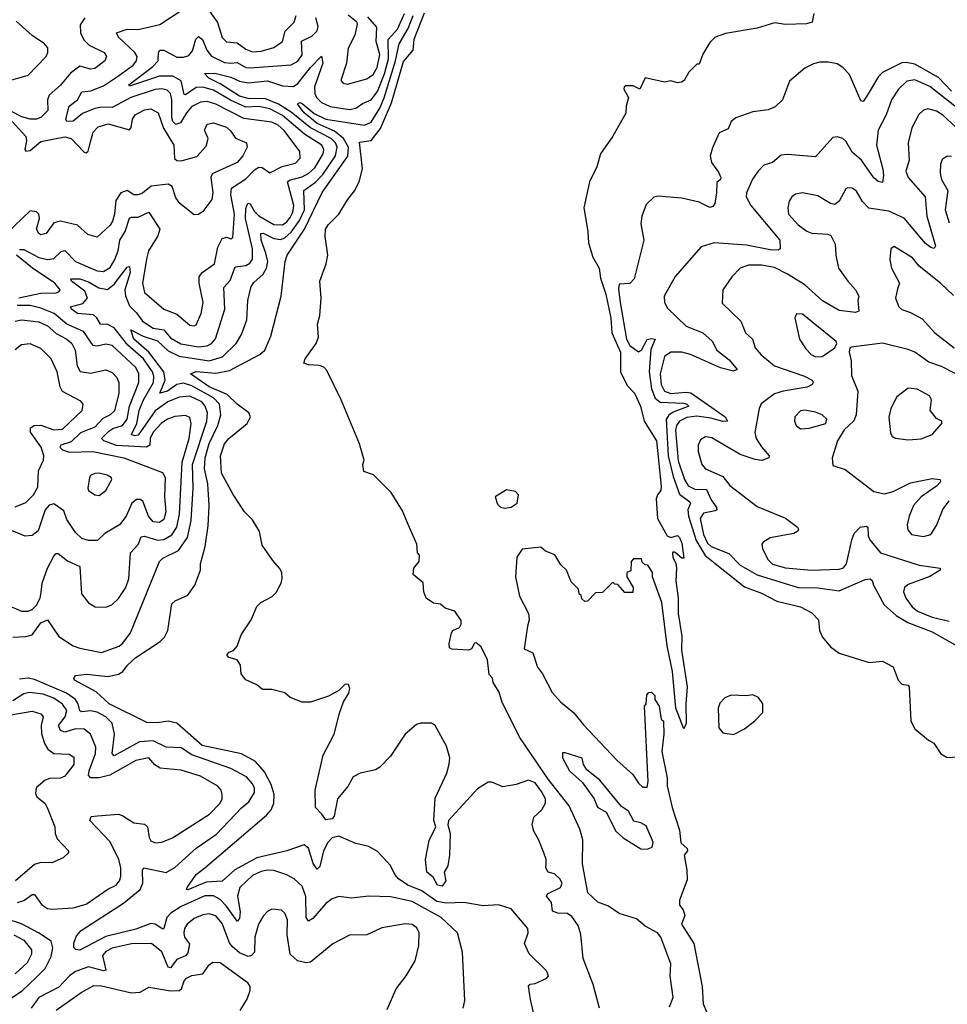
# Model space of a CAD drawing. Extents: x 1603745 to 1745082, y 385868 to 533966.
# Tile 588 of 646: x 1642566 to 1646866, y 499653 to 504216. Entities that reach past the tile are written whole.
import ezdxf

# ---------------------------------------------------------------- set-up
doc = ezdxf.new("R2010")
doc.units = 0

msp = doc.modelspace()

# ---------------------------------------------------------------- linework, layer by layer
at = {"layer": '0CON20XD'}
for points in [[(1642565, 503151.1), (1642585, 503152), (1642655, 503114.1), (1642695, 503105.6), (1642725, 503109.8), (1642758, 503142), (1642775, 503147.3), (1642824.5, 503095), (1642925, 503052.7), (1642955, 503050), (1642985, 503068.4), (1643007.5, 503105), (1643022.2, 503145), (1643030.6, 503195), (1643055.2, 503235), (1643075, 503296.2), (1643085, 503301.8), (1643115, 503300.7), (1643164.5, 503324.5), (1643215.3, 503245), (1643206.9, 503215), (1643163.6, 503145), (1643155, 503113.8), (1643135.8, 502995.8), (1643145, 502952.2), (1643234.1, 502874.1), (1643295, 502851.2), (1643355, 502800), (1643375, 502797.1), (1643385, 502802.9), (1643407.3, 502855), (1643417.1, 502905), (1643397.8, 502995), (1643397.8, 503025), (1643412.9, 503045), (1643468.9, 503085), (1643485, 503161.4), (1643505, 503202.3), (1643525, 503208.8), (1643545, 503201.4), (1643555, 503207.5), (1643561.9, 503315), (1643544.4, 503405), (1643547.5, 503435), (1643615, 503478.4), (1643655, 503520.2), (1643675, 503532.7), (1643691, 503531), (1643725, 503506.2), (1643783.6, 503536.4), (1643845, 503551.9), (1643866.1, 503575), (1643865.4, 503605), (1643792.1, 503702.1), (1643765, 503727.1), (1643735, 503742.1), (1643605, 503758.9), (1643475, 503825.2), (1643435, 503837.3), (1643405, 503834.8), (1643365, 503813.4), (1643338.8, 503785), (1643311.7, 503738.3), (1643290.5, 503730.5), (1643275.8, 503745), (1643271.2, 503761.2), (1643271.3, 503845), (1643265.6, 503875), (1643250.2, 503890.2), (1643225, 503896), (1643195, 503892.1), (1643082.3, 503855), (1642995, 503809.3), (1642945, 503811.5), (1642915, 503804.3), (1642857.7, 503782.3), (1642815, 503745.8), (1642784.4, 503744.4), (1642780.6, 503755), (1642795.7, 503815), (1642834.7, 503845), (1642855, 503882.3), (1642896.4, 503886.4), (1642955, 503910.3), (1643025, 503956.5), (1643092.7, 504005), (1643107.7, 504025), (1643110.3, 504045), (1643100, 504065), (1643023.8, 504135), (1643014.5, 504155.5), (1643065, 504171.8), (1643115, 504170.3), (1643215.7, 504194.3), (1643365, 504291.8)], [(1644957.6, 499575), (1644933.2, 499675), (1644925, 499737.5), (1644932.9, 499747.1), (1644955, 499750), (1645010, 499775), (1645017.5, 499785), (1645007.7, 499807.7), (1644927.2, 499887.2), (1644905.7, 499935.7), (1644922.5, 499985), (1644920.8, 500005), (1644844, 500095), (1644785, 500113.8), (1644715, 500109.5), (1644625, 500124.6), (1644545, 500122.6), (1644500.2, 500129.8), (1644429.7, 500179.7), (1644365, 500205.2), (1644322.7, 500235), (1644305.3, 500255), (1644285, 500297.1), (1644225, 500361.5), (1644185, 500384.3), (1644125, 500398.1), (1644045, 500432.5), (1644015, 500424.5), (1643995, 500402.7), (1643974.8, 500365), (1643957.7, 500292.3), (1643945, 500280), (1643926.8, 500305), (1643905, 500377.5), (1643885, 500392.7), (1643804.9, 500365.1), (1643665, 500332.3), (1643563.1, 500276.9), (1643505, 500223.2), (1643430.5, 500219.5), (1643345, 500183.1), (1643340, 500185), (1643342.5, 500195), (1643384.7, 500255), (1643424.7, 500285.3), (1643710.6, 500529.4), (1643732.6, 500555), (1643744.5, 500585.5), (1643746, 500625), (1643732.4, 500672.4), (1643701, 500731), (1643658.8, 500778.8), (1643595, 500813.4), (1643412.9, 500852.9), (1643295, 500956), (1643255, 500964.7), (1643205, 500956.9), (1643155, 500959.4), (1642981.2, 501045), (1642920.6, 501100.6), (1642820, 501155), (1642816.7, 501165), (1642825, 501177.5), (1642877.5, 501182.5), (1642975, 501172.9), (1643025, 501183.1), (1643044.4, 501195.6), (1643066.1, 501225), (1643105, 501260.7), (1643218.1, 501335), (1643237.5, 501355), (1643253.6, 501385), (1643271.4, 501508.6), (1643286.6, 501523.4), (1643345, 501549.4), (1643378.6, 501595), (1643404.5, 501665), (1643404.6, 501695), (1643426.7, 501775), (1643439.2, 501870.8), (1643445.3, 501965), (1643437.7, 502065), (1643422.6, 502135), (1643426.6, 502185), (1643445, 502251.8), (1643484.5, 502335), (1643499.4, 502385), (1643493.2, 502435), (1643464.2, 502464.2), (1643365, 502518.8), (1643325, 502531.6), (1643295, 502525.9), (1643251.9, 502495), (1643216.7, 502485), (1643239.9, 502545), (1643235.1, 502585), (1643164.9, 502674.9), (1643095.2, 502735), (1643081.4, 502778.6), (1643139.4, 502749.4), (1643205, 502727.4), (1643255, 502681), (1643305, 502657.1), (1643445, 502634.9), (1643506.6, 502653.4), (1643570.3, 502715), (1643595, 502757.1), (1643619.7, 502825), (1643623.1, 502915), (1643639.9, 502980.1), (1643651.5, 502998.5), (1643695, 503036.9), (1643710.5, 503065), (1643715.8, 503095), (1643706.6, 503135), (1643685.5, 503195), (1643684.2, 503225.8), (1643695, 503227.6), (1643745, 503202.7), (1643775, 503197.7), (1643795, 503205.5), (1643825, 503231.9), (1643864, 503285), (1643886.9, 503335), (1643883.5, 503425), (1643937.1, 503462.9), (1643971.4, 503498.6), (1644029.7, 503585), (1644038, 503625), (1644030.1, 503645), (1644010.2, 503665), (1643914.4, 503714.4), (1643825, 503787.3), (1643765.2, 503825.2), (1643705, 503849.2), (1643625, 503851.6), (1643585, 503862.3), (1643498, 503918), (1643442.7, 503945), (1643422.3, 503967.7), (1643470.9, 503969.1), (1643545, 503950.1), (1643585, 503930.7), (1643625, 503924), (1643715, 503933.4), (1643785, 503910.2), (1643835, 503906.1), (1643855, 503920.5), (1643914.7, 503995.3), (1643965, 504046.9), (1643971, 504015), (1643933.4, 503905), (1643934.1, 503875), (1643942.2, 503855), (1643965, 503832), (1644005, 503813.3), (1644095, 503800.4), (1644125, 503805.8), (1644155, 503828.1), (1644195, 503845.3), (1644225, 503883.7), (1644257, 503965), (1644276.3, 504035), (1644273.9, 504125), (1644317.6, 504172.4), (1644349.3, 504245)], [(1643445, 504257.8), (1643483.4, 504203.4), (1643505, 504133.3), (1643525, 504113.3), (1643575, 504109.6), (1643615, 504080.2), (1643645, 504067.8), (1643685, 504070), (1643745, 504086.7), (1643785, 504114.6), (1643797.3, 504162.7), (1643838.8, 504205), (1643847.4, 504235)], [(1644086.8, 503583.2), (1644089.9, 503625), (1644067.6, 503665), (1644025, 503700.3), (1643944.8, 503735), (1643885.3, 503785), (1643853.9, 503826.1), (1643865, 503832.2), (1643875, 503827.5), (1643931, 503781), (1643985, 503755.7), (1644165, 503727.6), (1644195, 503740.9), (1644235, 503806.6), (1644255.2, 503854.8), (1644307.7, 504025), (1644324.5, 504105), (1644366.4, 504175), (1644390.8, 504235)], [(1645578.2, 499641.8), (1645594.6, 499685), (1645580.5, 499785), (1645585, 499840), (1645537.9, 499965), (1645523.1, 499985), (1645465.7, 500015.7), (1645425, 500049.2), (1645344.6, 500074.6), (1645295, 500107.3), (1645246, 500126), (1645199.1, 500169.1), (1645174.3, 500304.3), (1645177, 500415), (1645161.9, 500465), (1645113.2, 500573.2), (1645015, 500697.1), (1644885, 500890.2), (1644802.6, 501052.6), (1644789.2, 501099.2), (1644760.6, 501145), (1644758.1, 501165), (1644742.3, 501182.3), (1644735, 501250), (1644705, 501310.5), (1644682.3, 501327.7), (1644675, 501326.7), (1644659.8, 501300.2), (1644646.1, 501293.9), (1644568.9, 501298.9), (1644558, 501305), (1644556.7, 501325), (1644567.5, 501375), (1644573.8, 501386.2), (1644605, 501400), (1644612.9, 501415), (1644612.5, 501432.5), (1644582.5, 501475), (1644538.3, 501488.3), (1644517, 501507), (1644485, 501512.5), (1644450, 501535), (1644440, 501565), (1644437, 501607), (1644390, 501645), (1644393.3, 501675), (1644417.5, 501705), (1644420, 501735), (1644410, 501745), (1644407.5, 501785), (1644366.7, 501876.7), (1644340.7, 501940.7), (1644287.5, 502025), (1644206.4, 502106.4), (1644161.7, 502121.7), (1644156.7, 502155), (1644162.5, 502175), (1644140.9, 502250.9), (1644056.2, 502455), (1643989.8, 502589.8), (1643975.4, 502605.4), (1643955, 502614.4), (1643905, 502616), (1643883.3, 502625), (1643890, 502645), (1643941.2, 502715), (1643952, 502745), (1643946.2, 502805), (1643957.1, 502845), (1643963.1, 502925), (1643957.1, 503005), (1643986.7, 503085), (1643994.4, 503124.4), (1643981.7, 503211.7), (1643984.4, 503245), (1643995.8, 503265), (1644045.4, 503314.6), (1644085, 503382), (1644117.4, 503422.6), (1644139.1, 503465), (1644155.4, 503525.4), (1644141.3, 503648.7), (1644195, 503656.9), (1644238.3, 503711.7), (1644289.3, 503830.7), (1644345, 504021.8), (1644390, 504075), (1644395, 504125.7), (1644442.3, 504247.7)], [(1644089.4, 504239.4), (1644127.7, 504207.7), (1644131.2, 504195), (1644119.5, 504145), (1644089.5, 504085), (1644081.5, 504015), (1644054.5, 503934.5), (1644065, 503921.4), (1644085, 503917.8), (1644175, 503942.4), (1644205, 503962), (1644222.8, 503995), (1644235.9, 504055), (1644219, 504115), (1644222.2, 504182.2), (1644179.3, 504229.3)], [(1646246.7, 504245), (1646240, 504205), (1646213, 504197), (1646115, 504193.3), (1646065, 504202.5), (1645985, 504177.5), (1645837, 504153), (1645790, 504135), (1645765, 504110), (1645733, 504057), (1645715, 504010), (1645705, 504010), (1645667, 503973), (1645646.7, 503935), (1645633.9, 503926.1), (1645615, 503924.2), (1645585, 503933.3), (1645555, 503926.7), (1645465, 503947.5), (1645440, 503895), (1645409.5, 503909.5), (1645375, 503910), (1645367.5, 503905), (1645366.7, 503895), (1645388.8, 503855), (1645376.7, 503815), (1645376.2, 503783.8), (1645315, 503676.7), (1645258, 503595), (1645240.6, 503535), (1645207.9, 503465), (1645180.8, 503345), (1645199.4, 503235), (1645202.1, 503182.1), (1645222.9, 503115), (1645251.9, 503065), (1645258.5, 503018.5), (1645282.9, 502945), (1645306.9, 502833.1), (1645311.5, 502765), (1645350.9, 502675), (1645351.2, 502585), (1645381.2, 502521.2), (1645416.2, 502485), (1645443.8, 502425), (1645461.2, 502355), (1645518.3, 502265), (1645540, 502055), (1645537.5, 502035), (1645522, 502015), (1645516, 501995), (1645522.2, 501905), (1645567.5, 501825), (1645585, 501816.7), (1645615, 501826.2), (1645625, 501816.7), (1645635, 501790), (1645645, 501720), (1645635, 501720), (1645605, 501747.5), (1645595, 501750), (1645592.5, 501745), (1645593.6, 501723.6), (1645607, 501697), (1645610, 501675), (1645607.5, 501615), (1645618.8, 501535), (1645618, 501465), (1645635, 501360), (1645634.2, 501294.2), (1645660, 501125), (1645653.8, 501045), (1645655.8, 500955), (1645645, 500930), (1645607.5, 501025), (1645592.5, 501195), (1645567.5, 501315), (1645543.3, 501515), (1645500, 501635), (1645500, 501655), (1645478.3, 501688.3), (1645465, 501690), (1645451.7, 501701.7), (1645448.3, 501718.3), (1645411.7, 501718.3), (1645400, 501705), (1645398.3, 501661.7), (1645380, 501655), (1645380, 501635), (1645410, 501585), (1645408.3, 501561.7), (1645371.7, 501561.7), (1645338.3, 501598.3), (1645325, 501600), (1645315, 501610), (1645268.3, 501561.7), (1645235, 501560), (1645198.3, 501521.7), (1645185, 501520), (1645171.7, 501531.7), (1645168.3, 501548.3), (1645160, 501555), (1645157, 501577), (1645121.7, 501611.7), (1645100, 501665), (1645075, 501690), (1645046.4, 501736.4), (1645003, 501753), (1644981.7, 501771.7), (1644895, 501762.5), (1644870, 501725), (1644863.8, 501635), (1644883.3, 501545), (1644923.9, 501463.9), (1644927.1, 501435), (1644920.6, 501405), (1644905, 501300), (1644945, 501282.5), (1644966.2, 501215), (1644988.8, 501185), (1645035, 501097.5), (1645073.3, 501055), (1645135, 501003.8), (1645179.1, 500949.1), (1645334.5, 500784.5), (1645408.5, 500718.5), (1645435, 500677.5), (1645455, 500660), (1645475, 500660), (1645480, 500685), (1645462.5, 501035), (1645470, 501045), (1645473, 501087), (1645481.7, 501098.3), (1645495, 501100), (1645510, 501085), (1645510, 501065), (1645530, 501035), (1645540, 500975), (1645550, 500965), (1645552.5, 500905), (1645542.5, 500825), (1645567, 500703), (1645567.5, 500665), (1645590, 500565), (1645625, 500460), (1645631.2, 500401.2), (1645660, 500375), (1645661.2, 500365), (1645645.9, 500344.1), (1645658.1, 500275), (1645660.3, 500229.7), (1645623.8, 500136.2), (1645625, 500113.3), (1645640.7, 500090.7), (1645648.9, 500065), (1645633.6, 500025), (1645691.4, 499935), (1645728.9, 499735), (1645734.7, 499655), (1645751.2, 499615)], [(1642868.1, 504225), (1642847, 504193), (1642848.1, 504155), (1642863.4, 504123.4), (1642888.7, 504098.7), (1642958.6, 504065), (1642969.4, 504045), (1642961.4, 504025), (1642915, 503989.5), (1642895, 503987.5), (1642845, 504001.1), (1642801.4, 503968.6), (1642755, 503912.7), (1642702.9, 503867.1), (1642695.4, 503845), (1642697.3, 503795), (1642665, 503763.1), (1642645, 503755.3), (1642615, 503755.3), (1642576, 503766), (1642525, 503793.1)], [(1642525, 503935.8), (1642605, 503959.1), (1642688.5, 504045), (1642696.7, 504065), (1642696.5, 504086.5), (1642682, 504105), (1642625, 504143.3), (1642549.6, 504209.6)], [(1642535, 501354.8), (1642595, 501357.1), (1642624.4, 501365), (1642665, 501420.9), (1642695, 501434.2), (1642748.1, 501358.1), (1642815, 501314.6), (1642845, 501303.1), (1642945, 501283.9), (1643026.9, 501313.1), (1643045, 501326.5), (1643080.4, 501375), (1643214.1, 501705.9), (1643229.5, 501720.5), (1643303.1, 501756.9), (1643344.2, 501815.8), (1643361.1, 501895), (1643370.4, 502045), (1643368.1, 502155), (1643434, 502355), (1643437.5, 502395), (1643426.4, 502425), (1643410.2, 502445), (1643355, 502471.4), (1643305, 502467.1), (1643252.7, 502445), (1643195, 502403.9), (1643115, 502291.4), (1643098.3, 502288.3), (1643084, 502294), (1643109.2, 502345), (1643120.5, 502405), (1643140.7, 502455), (1643186.7, 502535), (1643187.8, 502565), (1643181.5, 502585), (1643139.7, 502645), (1643067.8, 502707.8), (1643005, 502788.5), (1642975, 502804.4), (1642941.5, 502805), (1642923.8, 502835), (1642908, 502848), (1642833.8, 502855), (1642806.2, 502875), (1642802.5, 502885), (1642859.4, 502900.6), (1642880.6, 502925), (1642868.1, 502958.1), (1642807.1, 503005), (1642804, 503016), (1642845.3, 503014.7), (1642885, 503001.1), (1642933.4, 502973.4), (1642973.8, 502966.2), (1643005, 502991.2), (1643065, 503070), (1643075, 503072.9), (1643077.8, 503045), (1643054.1, 502965), (1643056.5, 502936.5), (1643075, 502890.5), (1643108.3, 502858.3), (1643135, 502818.6), (1643185, 502787.1), (1643235, 502779.5), (1643265, 502741.6), (1643313.5, 502713.5), (1643395, 502700.5), (1643435.2, 502704.8), (1643455.4, 502715), (1643473.4, 502736.6), (1643517.9, 502875), (1643511.9, 502975), (1643542.2, 503007.8), (1643565, 503070.8), (1643615, 503076.7), (1643632.5, 503087.5), (1643645, 503105.7), (1643646.2, 503153.8), (1643613.7, 503295), (1643615, 503341.2), (1643623.6, 503366.4), (1643635, 503363.1), (1643655, 503327.1), (1643675, 503307.8), (1643745, 503267), (1643785, 503266.3), (1643805, 503279.2), (1643820.7, 503299.3), (1643833.1, 503325), (1643836.4, 503355), (1643807.7, 503465), (1643816.9, 503473.1), (1643875, 503488.1), (1643906.2, 503505), (1643935, 503530.2), (1643973.7, 503595), (1643975.9, 503615), (1643966.5, 503635), (1643886.1, 503686.1), (1643785, 503772.4), (1643725, 503802.6), (1643675, 503813.9), (1643615, 503811.2), (1643543, 503843), (1643465, 503889.4), (1643415, 503903.3), (1643385, 503901.8), (1643335, 503867.6), (1643329.2, 503869.2), (1643315, 503932.7), (1643275.9, 503954.1), (1643214.9, 503955.1), (1643075, 503908), (1643071.8, 503915), (1643182.5, 503997.5), (1643207.8, 504025), (1643210, 504065), (1643216.2, 504075), (1643235, 504074.7), (1643295, 504043.3), (1643325, 504042.2), (1643349.6, 504050.4), (1643368.1, 504071.9), (1643383.5, 504126.5), (1643395, 504137.7), (1643413.9, 504125), (1643433.6, 504075), (1643455, 504046.5), (1643515, 504018.5), (1643545, 504014.1), (1643575, 504018.4), (1643615, 503995.2), (1643633.6, 503993.6), (1643825, 504007.8), (1643855, 504024.7), (1643876, 504054), (1643873.1, 504116.9), (1643919.8, 504140.2), (1643944.7, 504165.3), (1643949.7, 504185), (1643939.6, 504225)], [(1646495, 503865.7), (1646475, 503836.7), (1646465, 503840), (1646412.7, 503962.7), (1646382.1, 503995), (1646355, 504011.2), (1646315, 504019.4), (1646275, 504019.1), (1646245, 504011.5), (1646205, 503990.9), (1646135, 503930.8), (1646102, 503845), (1646067.2, 503812.8), (1646035, 503798.1), (1645965, 503790), (1645885, 503761.4), (1645863.8, 503745), (1645849.7, 503710.3), (1645808.1, 503691.9), (1645776.8, 503623.2), (1645766.9, 503585), (1645772.1, 503555), (1645805, 503510), (1645815.4, 503485), (1645813.8, 503475), (1645797.7, 503462.3), (1645796.2, 503413.8), (1645788, 503365), (1645779.5, 503350.5), (1645765, 503346.2), (1645715, 503370), (1645635, 503389.2), (1645525, 503398.8), (1645505, 503393.3), (1645470.3, 503359.7), (1645450, 503305), (1645445, 503270), (1645458.6, 503195), (1645413.8, 503015), (1645395, 502993.3), (1645345, 502991.2), (1645341.6, 502968.4), (1645348.8, 502905), (1645379.2, 502735), (1645395, 502707), (1645435, 502677.2), (1645449, 502685), (1645475, 502734.2), (1645495, 502738.9), (1645512, 502735), (1645492.2, 502687.8), (1645483.3, 502585), (1645494.5, 502505), (1645512, 502462), (1645535, 502443.8), (1645645, 502438.6), (1645659.1, 502435), (1645667.5, 502425), (1645595, 502397.3), (1645575, 502383.2), (1645562.4, 502365), (1645571.5, 502195), (1645595, 502099.6), (1645625, 502017.8), (1645672.3, 501982.3), (1645674.7, 501975), (1645663.3, 501945), (1645666.1, 501915), (1645702.1, 501802.1), (1645743.8, 501733.8), (1645925, 501587.9), (1646005, 501559.2), (1646075, 501522.2), (1646185.5, 501495.5), (1646237.2, 501467.2), (1646268.8, 501435), (1646273.8, 501385), (1646286.7, 501355), (1646325, 501310), (1646365, 501281.2), (1646503, 501237), (1646565, 501243.3), (1646615, 501217.5), (1646637.5, 501155), (1646655, 501137.5), (1646685, 501132.5), (1646688.8, 501125), (1646696.2, 500965), (1646715, 500930), (1646778, 500878), (1646803.9, 500863.9), (1646835, 500813.8), (1646865, 500797.5), (1646915, 500800.5)], [(1646885.2, 503885), (1646825, 503947.7), (1646715, 504009.9), (1646675, 504018.6), (1646655, 504015.9), (1646565, 503972), (1646546.4, 503953.6), (1646495, 503865.7)], [(1646900.2, 503815), (1646785, 503907), (1646715, 503937.1), (1646678.8, 503931.2), (1646639.3, 503895), (1646607.3, 503845), (1646581.6, 503775), (1646544.7, 503705), (1646537.5, 503635), (1646566.8, 503523.2), (1646570, 503495), (1646565, 503462.5), (1646545, 503465.8), (1646525, 503482.9), (1646467.3, 503565), (1646425, 503603.1), (1646395, 503653.3), (1646382, 503665), (1646355.9, 503674.1), (1646335, 503670), (1646255, 503580.6), (1646125, 503591.5), (1646095, 503587.8), (1646055.4, 503554.6), (1646015, 503541.5), (1645988.9, 503515), (1645963.3, 503476.7), (1645935.4, 503414.6), (1645933.9, 503395), (1645955.8, 503355), (1646089.2, 503195), (1646090.8, 503155), (1646081.4, 503148.6), (1646045, 503150.2), (1645935, 503170.7), (1645785, 503181.8), (1645725, 503164.3), (1645605, 503025.6), (1645552.9, 502935), (1645554.6, 502905), (1645568.8, 502878.8), (1645655, 502795.6), (1645733.1, 502765), (1645775.8, 502725.8), (1645797.3, 502685), (1645855, 502640.5), (1645891.1, 502595), (1645875, 502587.7), (1645815, 502602.1), (1645675, 502664.2), (1645635, 502675.2), (1645584.5, 502675.5), (1645554.7, 502655), (1645534.1, 502575), (1645538.8, 502525), (1645554.8, 502495), (1645585, 502484.3), (1645655, 502490.6), (1645677.1, 502487.1), (1645835.4, 502375), (1645847.1, 502355), (1645825.9, 502354.1), (1645770.1, 502370.1), (1645705, 502379.2), (1645657.8, 502372.2), (1645624.7, 502355.3), (1645610.4, 502335), (1645605.8, 502314.2), (1645618.4, 502171.6), (1645647.7, 502085), (1645665, 502055.7), (1645695, 502040.2), (1645749.6, 502039.6), (1645771.1, 501991.1), (1645796.2, 501955), (1645797.8, 501945), (1645790.4, 501939.6), (1645735, 501929.3), (1645721, 501905), (1645735, 501830.9), (1645755, 501790.9), (1645771.2, 501775), (1645852.4, 501742.4), (1645905, 501688.4), (1645983.9, 501643.9), (1646174.8, 501584.9), (1646265, 501583.3), (1646365, 501569), (1646485, 501622.2), (1646507.5, 501625), (1646517.9, 501617.9), (1646523.1, 501595), (1646572.5, 501505), (1646628.4, 501455), (1646682.9, 501422.9), (1646795, 501379.4), (1646945, 501293.8)], [(1642532.2, 503745), (1642594.8, 503675), (1642597.7, 503655), (1642590.3, 503615), (1642595, 503606.5), (1642615, 503610.4), (1642665, 503652), (1642775, 503673.8), (1642805, 503665.3), (1642865, 503601.8), (1642875, 503600), (1642883.1, 503606.9), (1642893.3, 503643.3), (1642906.2, 503695), (1642930.1, 503719.9), (1642977.1, 503732.9), (1643075, 503706.4), (1643083.6, 503716.4), (1643089.1, 503755), (1643101.2, 503775), (1643145, 503798.9), (1643175, 503803.1), (1643208.2, 503785), (1643233.3, 503713.3), (1643281.6, 503635), (1643283.6, 503573.6), (1643295, 503563.8), (1643315, 503561.8), (1643387.1, 503582.9), (1643430.4, 503629.6), (1643440.4, 503665), (1643423.5, 503705), (1643435, 503731.9), (1643465, 503738.2), (1643525, 503718.4), (1643545, 503700), (1643566.6, 503666.6), (1643618, 503645), (1643621.4, 503625), (1643600, 503585), (1643575, 503554.6), (1643458.5, 503501.5), (1643451.6, 503485), (1643461.9, 503415), (1643456.9, 503383.1), (1643415, 503328), (1643395, 503313.8), (1643375, 503311.2), (1643308.1, 503365), (1643290.8, 503390.8), (1643272.7, 503442.7), (1643254.7, 503454.7), (1643175.2, 503444.8), (1643135, 503412.2), (1643115, 503404.1), (1643095, 503404.7), (1643065, 503424.7), (1643035, 503414.3), (1643011.3, 503378.7), (1643006.6, 503315), (1642996.9, 503283.1), (1642985, 503264.7), (1642925, 503208.9), (1642881.5, 503221.5), (1642833.9, 503263.9), (1642755, 503281.8), (1642725.3, 503274.7), (1642689.4, 503225), (1642665, 503218.9), (1642654.4, 503225), (1642644.6, 503245), (1642657.5, 503295), (1642655.6, 503315), (1642645, 503325.5), (1642615, 503330), (1642505, 503224.7)], [(1646945, 503681.8), (1646845, 503773.1), (1646815, 503792.6), (1646775, 503803.6), (1646755, 503796.7), (1646733.6, 503776.4), (1646701.8, 503715), (1646683.6, 503645), (1646689.2, 503565), (1646672.8, 503515), (1646683.8, 503485), (1646763.3, 503395), (1646770.7, 503305), (1646811.5, 503168.5), (1646805, 503155.6), (1646789.5, 503160.5), (1646765, 503179.1), (1646665, 503296), (1646595, 503329.1), (1646502.4, 503342.4), (1646473.2, 503373.2), (1646445, 503421.1), (1646425, 503435.5), (1646405, 503437.8), (1646395, 503432.5), (1646364.6, 503375.4), (1646345, 503360), (1646325, 503364.5), (1646265, 503400), (1646195, 503414.6), (1646162.7, 503407.3), (1646144.6, 503395.4), (1646133.3, 503375), (1646126.5, 503345), (1646129.4, 503315), (1646174.4, 503265), (1646215, 503235.5), (1646237.4, 503227.4), (1646312.2, 503222.2), (1646326.4, 503216.4), (1646345.4, 503175.4), (1646348.5, 503125), (1646361.5, 503065), (1646404, 503004), (1646440, 502965), (1646456, 502935), (1646451.2, 502915), (1646456.2, 502865), (1646440.3, 502859.7), (1646365, 502869), (1646286.6, 502913.4), (1646205, 502987.8), (1646125, 503037), (1646065, 503067.5), (1646005, 503079.1), (1645945, 503079.2), (1645905, 503065.5), (1645866.9, 503025), (1645826, 502965), (1645822.6, 502902.6), (1645908.6, 502818.6), (1645930, 502765), (1645962.7, 502735), (1645975.5, 502695), (1646002.5, 502662.5), (1646065, 502612.3), (1646204.3, 502564.3), (1646240, 502545), (1646244.2, 502535), (1646238.8, 502525), (1646216.5, 502513.5), (1646104.8, 502495.2), (1646065, 502481.6), (1646003.6, 502436.4), (1645993.5, 502415), (1645973.1, 502303.1), (1645979.1, 502275), (1646005, 502236.9), (1646040.8, 502195), (1646038, 502185), (1646006.5, 502173.5), (1645975, 502177.5), (1645905, 502201.8), (1645775, 502279.1), (1645745, 502282.5), (1645721.4, 502268.6), (1645710.4, 502245), (1645710.8, 502215), (1645727.5, 502155), (1645745.7, 502135), (1645825, 502098.8), (1645857.9, 502057.9), (1645985, 501960.5), (1646115, 501906.2), (1646171.2, 501865), (1646176.7, 501855), (1646173.6, 501846.4), (1646154.3, 501835.7), (1646045.4, 501814.6), (1646012.5, 501795), (1646005.8, 501785), (1646009.4, 501765), (1646034.6, 501715), (1646055, 501692.9), (1646115, 501675.7), (1646235, 501665.6), (1646365, 501670.4), (1646384, 501676), (1646398.9, 501695), (1646422.5, 501805), (1646434.7, 501835.3), (1646462, 501865), (1646489.5, 501869.5), (1646496.9, 501865), (1646499.4, 501825), (1646506.8, 501805), (1646556.2, 501746.2), (1646735, 501689), (1646832, 501675), (1646831.9, 501665), (1646785, 501635.9), (1646685, 501599.1), (1646667.9, 501585), (1646663.2, 501565), (1646673.8, 501535), (1646702.2, 501495), (1646728.2, 501475), (1646795, 501447), (1646875, 501429.3)], [(1645254.2, 499635), (1645225, 499744.6), (1645177.5, 499865), (1645167.3, 499977.3), (1645155, 500018.6), (1645125, 500059.4), (1645105, 500074.3), (1645060, 500075), (1645036.2, 500085), (1645030.6, 500125), (1645008.8, 500155), (1645012, 500165), (1645072.9, 500195), (1645081.4, 500215), (1645070.6, 500235), (1645045, 500258.1), (1645015, 500266.2), (1645004.4, 500285), (1645005.8, 500305), (1645006.7, 500325), (1644996.4, 500355), (1644973.1, 500413.1), (1644948.8, 500455), (1644941.2, 500485), (1644949.3, 500520.7), (1644986.7, 500555), (1645003.8, 500585), (1645002.9, 500605), (1644985, 500639.2), (1644955, 500678.8), (1644925, 500692), (1644867.9, 500672.1), (1644805, 500661.2), (1644755, 500683.3), (1644737, 500683), (1644688.8, 500651.2), (1644554.4, 500505), (1644550.6, 500485), (1644561.4, 500445), (1644559.2, 500345), (1644551.2, 500295), (1644533.8, 500265), (1644540.8, 500225), (1644525, 500200), (1644502.9, 500205), (1644483, 500243), (1644454, 500265), (1644447.5, 500325), (1644465, 500412.5), (1644495.8, 500475), (1644486.2, 500505), (1644491.7, 500608.3), (1644545.8, 500724.2), (1644556.7, 500766.7), (1644560, 500795), (1644545, 500850), (1644492.5, 500945), (1644475, 500956.2), (1644425, 500956), (1644405, 500949.2), (1644352.9, 500905), (1644285, 500802.9), (1644235, 500752.5), (1644215, 500740.5), (1644145, 500723.6), (1644112.3, 500707.7), (1644087.9, 500662.1), (1644040, 500605), (1644024, 500525), (1644015, 500512), (1643985, 500507.5), (1643967.5, 500535), (1643936.7, 500565), (1643935.7, 500645), (1643972.7, 500807.3), (1644023.3, 500905), (1644048.3, 501001.7), (1644067.5, 501055), (1644092.5, 501095), (1644097, 501117), (1644090, 501135), (1644075, 501137.5), (1644045, 501107.5), (1643998.3, 501081.7), (1643915, 501053.3), (1643875, 501053.3), (1643820, 501075), (1643795, 501096.7), (1643735, 501112.5), (1643692, 501112), (1643665, 501133.3), (1643615, 501157.5), (1643592.5, 501185), (1643590, 501225), (1643575, 501250), (1643535, 501260), (1643527, 501273), (1643537.5, 501285), (1643557.7, 501292.3), (1643575, 501312.5), (1643593.3, 501365), (1643638.8, 501435), (1643665, 501497.5), (1643684.3, 501515.7), (1643736.8, 501543.2), (1643755, 501561.2), (1643778.8, 501605), (1643783.6, 501626.4), (1643781.2, 501655), (1643771.2, 501675), (1643739.7, 501709.7), (1643690.9, 501780.9), (1643677.5, 501845), (1643645, 501898.8), (1643608, 501935), (1643555.4, 502015.4), (1643502.2, 502115), (1643497.5, 502195), (1643515, 502251.4), (1643535, 502275.6), (1643620, 502345), (1643635.8, 502375), (1643628, 502395), (1643574.7, 502434.7), (1643528.5, 502478.5), (1643443.9, 502515), (1643357.5, 502575), (1643383.9, 502586.1), (1643475, 502578.8), (1643538.9, 502591.1), (1643680, 502665), (1643702.1, 502685), (1643729.8, 502750.2), (1643778.5, 502935), (1643796.9, 503095), (1643805.4, 503125), (1643885.9, 503245), (1643967.9, 503415), (1644086.8, 503583.2)], [(1646885, 503582.7), (1646865, 503583.3), (1646842.3, 503567.7), (1646833.9, 503546.1), (1646832.7, 503505), (1646838.9, 503475), (1646867.6, 503425), (1646855.3, 503335), (1646874.8, 503274.8)], [(1646895, 502937.7), (1646834.5, 502995), (1646734.7, 503074.7), (1646705, 503112.2), (1646620, 503165), (1646604.2, 503155), (1646599.2, 503105), (1646607.1, 503065), (1646644.4, 502995), (1646635, 502968.8), (1646625.4, 502925), (1646641.5, 502885), (1646655, 502872.8), (1646695, 502858.9), (1646749.3, 502829.3), (1646808.5, 502765), (1646896.7, 502695)], [(1642563.1, 502926.9), (1642665, 502948.4), (1642735, 502950.5), (1642748.1, 502955), (1642754.5, 502965), (1642728.6, 502995), (1642626.5, 503065), (1642552.3, 503125)], [(1642515, 501501.8), (1642575, 501475.6), (1642605, 501474.6), (1642625, 501482.3), (1642645, 501502.9), (1642661.6, 501535), (1642666.7, 501563.3), (1642671.2, 501605), (1642695.3, 501675), (1642725, 501730), (1642735, 501742.5), (1642745, 501742.9), (1642787.8, 501707.8), (1642845, 501682.2), (1642853.1, 501555), (1642885, 501514.2), (1642915.6, 501495.6), (1642965, 501494.4), (1642994, 501505), (1643025, 501533.5), (1643058, 501585), (1643071.8, 501625), (1643080, 501745), (1643115, 501784.4), (1643129.9, 501820.1), (1643145, 501823.4), (1643205, 501804), (1643235, 501806.6), (1643271.6, 501828.4), (1643295.3, 501864.7), (1643307.8, 501925), (1643320, 502165), (1643351.6, 502275), (1643361.4, 502345), (1643355, 502371.9), (1643335, 502381.8), (1643285, 502377.3), (1643251.5, 502365), (1643221.6, 502345), (1643185.8, 502305), (1643171.7, 502275), (1643169.7, 502245), (1643154.8, 502235.2), (1643015, 502242.6), (1642956.4, 502265), (1642946.2, 502275), (1642980.1, 502309.9), (1642998.1, 502321.9), (1643042.9, 502335), (1643064.5, 502365), (1643074.9, 502425), (1643119, 502535), (1643118.3, 502575), (1643104.8, 502605), (1642995, 502705.9), (1642965, 502712.5), (1642925, 502702.8), (1642906.2, 502706.2), (1642861.6, 502771.6), (1642785, 502805.2), (1642725.9, 502855), (1642665, 502880), (1642615, 502891), (1642555, 502891.4)], [(1642545, 502819.4), (1642575, 502825.2), (1642655, 502815.7), (1642695, 502797.5), (1642735, 502762.5), (1642785.4, 502735.4), (1642808.4, 502715), (1642823.5, 502685), (1642832.1, 502612.1), (1642846.3, 502586.3), (1642895, 502578.2), (1642965, 502593.4), (1642995, 502581.8), (1643017.3, 502557.3), (1643025.3, 502535), (1643025.2, 502485.2), (1643006, 502404), (1642986.2, 502385), (1642952.3, 502367.7), (1642915, 502327.8), (1642886.8, 502316.8), (1642848.9, 502301.1), (1642805, 502260.6), (1642756.5, 502245), (1642752.4, 502235), (1642765, 502222.9), (1642795, 502211.4), (1642905, 502215.8), (1643049.4, 502185), (1643227.8, 502117.8), (1643240.8, 502095), (1643237.9, 502005), (1643243.8, 501935), (1643235, 501900), (1643215, 501885.3), (1643185, 501889.3), (1643163.7, 501915), (1643137.1, 501985), (1643125, 501992.5), (1643107.3, 501992.7), (1643086.9, 501975), (1643059.3, 501915), (1643029.1, 501875), (1642960.6, 501835), (1642926.9, 501803.1), (1642885, 501802.1), (1642855, 501812.1), (1642825, 501839.4), (1642785, 501900.6), (1642770.4, 501940.4), (1642725, 501972.8), (1642703.8, 501966.2), (1642684, 501945), (1642651.9, 501848.1), (1642625, 501825.6), (1642592.1, 501822.1), (1642529.2, 501849.2)], [(1646255, 502653.8), (1646285, 502654.7), (1646344, 502695), (1646353.3, 502715), (1646350, 502725), (1646195, 502852), (1646166.4, 502853.6), (1646158.8, 502835), (1646180.8, 502735), (1646210.2, 502690.2), (1646235, 502664.5), (1646255, 502653.8)], [(1642545, 501957.9), (1642595, 501978), (1642630.9, 502015), (1642650.6, 502049.4), (1642654.1, 502125), (1642676.6, 502175), (1642678.2, 502195), (1642665.6, 502235), (1642616.4, 502305), (1642616.4, 502325), (1642633.7, 502336.3), (1642665, 502337.7), (1642725, 502314.8), (1642765, 502318.9), (1642856.2, 502405), (1642861.1, 502435), (1642849.1, 502449.1), (1642765, 502492.9), (1642753.9, 502515), (1642740.2, 502585), (1642712.9, 502645), (1642665, 502693.2), (1642615, 502713.5), (1642575, 502709.3), (1642545, 502686.2)], [(1646965, 502544.2), (1646839, 502609), (1646779.4, 502629.4), (1646715.5, 502675.5), (1646685, 502688.2), (1646565, 502716.7), (1646420.8, 502699.2), (1646413.3, 502695), (1646410.8, 502675), (1646420.5, 502635), (1646422.1, 502567.9), (1646451.2, 502495), (1646442.5, 502385), (1646432.8, 502357.2), (1646387.1, 502315), (1646357.5, 502265), (1646332, 502185), (1646335, 502150), (1646392.3, 502132.3), (1646525, 502029.4), (1646575, 502018.5), (1646615, 502029.6), (1646695, 502069.7), (1646795, 502090.4), (1646833.3, 502085), (1646833.8, 502075), (1646816, 502055), (1646744.6, 502005), (1646708.7, 501965), (1646688.2, 501915), (1646679.5, 501875), (1646682.2, 501852.2), (1646700, 501830), (1646755, 501821.5), (1646788.8, 501831.2), (1646815, 501871.4), (1646845, 501946.9), (1646875, 501985.7)], [(1646685, 502269.2), (1646745, 502274.3), (1646795.5, 502294.5), (1646840, 502345), (1646840, 502355), (1646815, 502367.5), (1646786.7, 502405), (1646792, 502455), (1646782.7, 502472.7), (1646726.1, 502503.9), (1646685, 502508.6), (1646631.2, 502468.8), (1646604.5, 502415), (1646594.6, 502374.6), (1646601.7, 502301.7), (1646610, 502285), (1646625, 502276.2), (1646685, 502269.2)], [(1646185, 502320.9), (1646225, 502322.7), (1646302.5, 502345), (1646308, 502365), (1646286.2, 502385), (1646255, 502397.3), (1646205, 502406.2), (1646185, 502403.3), (1646158.5, 502375), (1646157.3, 502355), (1646165, 502336), (1646185, 502320.9)], [(1642935, 502011.9), (1642966.4, 502033.6), (1642992.9, 502085), (1642990, 502095), (1642971.2, 502105), (1642935, 502114.5), (1642915, 502113.1), (1642896.2, 502105), (1642889.2, 502095), (1642881.9, 502045), (1642885.8, 502035), (1642914.6, 502014.6), (1642935, 502011.9)], [(1644815, 501952.5), (1644845, 501957.5), (1644872.5, 501975), (1644877.5, 502015), (1644865, 502030), (1644823, 502037), (1644770, 502005), (1644780.7, 501970.7), (1644795, 501957.5), (1644815, 501952.5)], [(1644622.5, 499635), (1644629.5, 499670.5), (1644618.9, 499895), (1644595.4, 499985), (1644519.6, 500055), (1644385, 500129), (1644285, 500151.6), (1644185, 500153.9), (1644105, 500144.5), (1644045, 500153.5), (1644015, 500141.8), (1643985, 500119.6), (1643925, 500050.9), (1643905, 500038.9), (1643894.8, 500054.8), (1643893, 500153), (1643875, 500201.1), (1643838.9, 500235), (1643805, 500252.5), (1643745, 500272.8), (1643715, 500274.2), (1643685, 500268.2), (1643645, 500250), (1643586.5, 500195), (1643576.5, 500155), (1643587.8, 500082.2), (1643585, 500051.2), (1643575, 500038.5), (1643525, 500108.5), (1643495, 500139.4), (1643465, 500155.6), (1643425, 500155.9), (1643315, 500106.7), (1643266.5, 500075), (1643248.9, 500055), (1643235, 500004.2), (1643229.4, 500000.6), (1643195, 500023.8), (1643175, 500028.1), (1643105, 500001.8), (1642965, 499968), (1642845, 499904.2), (1642826.4, 499906.4), (1642816.7, 499916.7), (1642816.7, 499936.7), (1642829.1, 499970.9), (1642850.6, 499995), (1643047.8, 500122.2), (1643125, 500184.7), (1643137.7, 500215), (1643135.6, 500274.4), (1643142, 500285), (1643245, 500264.3), (1643285, 500286.5), (1643385, 500377), (1643478.6, 500441.4), (1643595, 500563.3), (1643629.1, 500590.9), (1643654.7, 500635), (1643654.2, 500655), (1643645.4, 500675.4), (1643617, 500707), (1643545, 500745.2), (1643365, 500810), (1643315, 500841.7), (1643245, 500845.3), (1643185, 500874.8), (1643121.1, 500868.9), (1643003.8, 500805), (1642994.8, 500814.8), (1643005.6, 500905), (1642995, 500955.4), (1642965, 500984.8), (1642925, 501006.9), (1642895, 501013.2), (1642855, 501008.2), (1642845, 501012.5), (1642837.6, 501045), (1642825.6, 501065), (1642782.9, 501095), (1642635, 501157.9), (1642605, 501164.8), (1642565, 501160.3)], [(1642555.6, 500124.4), (1642586, 500134), (1642625, 500161.5), (1642635, 500161.9), (1642667.3, 500115), (1642695, 500097.3), (1642715, 500093.5), (1642815, 500100.3), (1642875, 500117.6), (1642975, 500186.9), (1643014, 500206), (1643029.5, 500225), (1643034.5, 500245), (1643035.3, 500285), (1643026, 500324), (1642985, 500405.9), (1642891.9, 500505), (1642897.1, 500522.9), (1642926.9, 500526.9), (1643025, 500533.8), (1643045, 500527.1), (1643095, 500493.5), (1643145, 500487.8), (1643158.2, 500475), (1643166.2, 500426.2), (1643175, 500410), (1643195, 500402.1), (1643225, 500403.9), (1643275, 500424.6), (1643445.7, 500534.3), (1643495.4, 500585), (1643504.5, 500605), (1643505.5, 500625), (1643500, 500645), (1643484, 500664), (1643405, 500709.7), (1643315, 500738.4), (1643218.2, 500748.2), (1643192.9, 500762.9), (1643164.7, 500794.7), (1643105, 500783.1), (1642984.9, 500715.1), (1642935, 500702.1), (1642895, 500702), (1642886, 500715), (1642887.7, 500735), (1642917.9, 500815), (1642918.8, 500845), (1642895, 500905.6), (1642865, 500928.4), (1642825, 500930.4), (1642775, 500914), (1642755, 500922.6), (1642746.2, 500945), (1642777.1, 500985), (1642784.5, 501015), (1642765, 501044.3), (1642725, 501072), (1642675, 501090.6), (1642611.4, 501098.6), (1642585, 501092.6), (1642535, 501059.8)], [(1645875, 500904), (1645925, 500930), (1645973, 500967), (1646010, 501005), (1646010, 501045), (1645990, 501075), (1645965, 501087.5), (1645935, 501082.5), (1645863.9, 501086.1), (1645835, 501073.3), (1645811.2, 501048.8), (1645804.2, 501025), (1645806, 500935), (1645825, 500911.2), (1645875, 500904)], [(1642525.2, 500994.8), (1642625, 501011.6), (1642665, 500999.5), (1642675.5, 500985), (1642665.2, 500945), (1642668.1, 500908.1), (1642681.6, 500861.6), (1642696.2, 500835), (1642725, 500815.4), (1642795, 500812.5), (1642817.8, 500797.8), (1642816.6, 500765), (1642775, 500710), (1642755, 500701.1), (1642705, 500699.5), (1642685, 500691.9), (1642643.2, 500656.8), (1642639.8, 500629.8), (1642645.6, 500615), (1642683.1, 500585), (1642694.4, 500565), (1642728.9, 500475), (1642731.1, 500445), (1642740.6, 500420.6), (1642793.3, 500365), (1642792.5, 500355), (1642767.9, 500332.1), (1642715, 500308.6), (1642665, 500310.4), (1642635, 500300.7), (1642547.3, 500225)], [(1645475, 500372.5), (1645498.3, 500381.7), (1645502.5, 500405), (1645469.5, 500479.5), (1645445, 500493.8), (1645412.3, 500502.3), (1645388.3, 500548.3), (1645355, 500570), (1645255, 500691.4), (1645195, 500740), (1645178.8, 500765), (1645173.3, 500793.3), (1645095, 500818.8), (1645082, 500818), (1645081.9, 500795), (1645115, 500735.5), (1645173.3, 500683.2), (1645228.8, 500605), (1645245, 500567.5), (1645285, 500543.8), (1645328.8, 500455), (1645363.8, 500425), (1645445, 500374), (1645475, 500372.5)], [(1644270.3, 499629.7), (1644310.6, 499725), (1644358.1, 499785), (1644400, 499855), (1644416.2, 499925), (1644418.2, 499985), (1644407.4, 500007.4), (1644385, 500022.9), (1644355, 500026.8), (1644245, 500008.2), (1644175.6, 499975.6), (1644095, 499973.1), (1644017.3, 499932.7), (1643915, 499848.5), (1643894.6, 499845.4), (1643854.1, 499854.1), (1643819.5, 499885), (1643806.2, 499975), (1643807.5, 500045), (1643795, 500075.7), (1643779.5, 500089.5), (1643735, 500093.5), (1643715, 500083.3), (1643695, 500061.1), (1643673.6, 500025), (1643656.3, 499965), (1643654.7, 499895), (1643641, 499879), (1643625.7, 499874.3), (1643585, 499891.2), (1643550.5, 499920.5), (1643538.4, 499938.4), (1643505, 500027.1), (1643475, 500062.4), (1643445, 500072.3), (1643415, 500068.4), (1643375, 500050.9), (1643343.1, 500025), (1643330.7, 500005), (1643327.2, 499985), (1643330.6, 499965), (1643353.4, 499933.4), (1643345, 499891.4), (1643335, 499877.8), (1643295, 499860.9), (1643265, 499822.5), (1643254.5, 499824.5), (1643225, 499896), (1643178, 499935), (1643085, 499934), (1642995, 499913.3), (1642965, 499898.4), (1642950.7, 499879.3), (1642965, 499811.4), (1642955, 499808.7), (1642885, 499827.3), (1642825, 499804.8), (1642796.8, 499785), (1642747.1, 499732.9), (1642655, 499684.3), (1642620.2, 499635)], [(1642500.8, 499665), (1642578.2, 499715), (1642643, 499777), (1642685, 499819.8), (1642712.7, 499875), (1642720.2, 499915), (1642711.8, 499945), (1642654.3, 499985), (1642575.4, 500025.4), (1642421.1, 500075)], [(1642538.6, 499975), (1642585, 499949.7), (1642621.5, 499905), (1642621.8, 499885), (1642601.8, 499845), (1642545, 499794.7)], [(1642735, 499625.5), (1642851.4, 499708.6), (1642909.7, 499740.3), (1642945, 499738.8), (1643085, 499705.7), (1643125, 499710), (1643165, 499732.9), (1643265, 499715.7), (1643305, 499717.5), (1643316.7, 499725), (1643328.7, 499761.3), (1643339.4, 499775), (1643365, 499786.8), (1643415.2, 499794.8), (1643445, 499836.5), (1643462, 499848), (1643495, 499847.2), (1643620.6, 499755), (1643633.3, 499735), (1643633.1, 499715), (1643620.3, 499679.7), (1643586.2, 499625)]]:
    msp.add_lwpolyline(points, dxfattribs=at)

doc.saveas('drawing.dxf')
